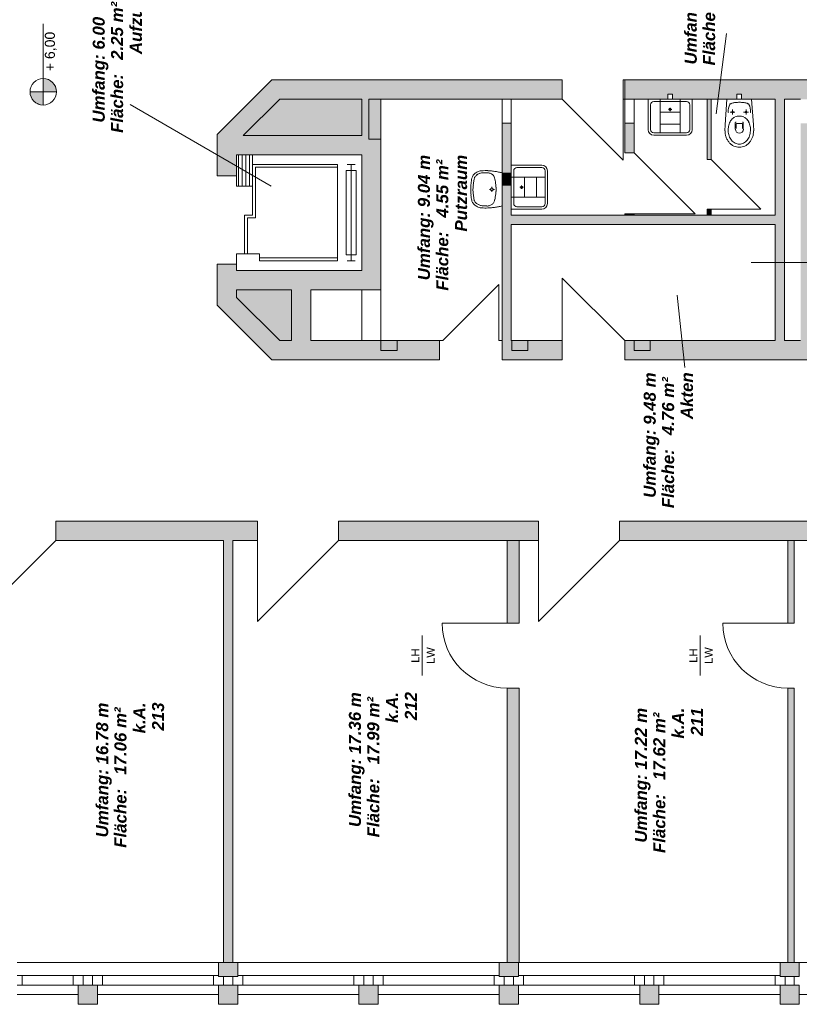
# Model space of a CAD drawing. Header units: metres. Extents: x -45 to 152, y -127 to 99.
# Tile 410 of 415: x 4 to 14, y 55 to 67. Entities that reach past the tile are written whole.
import ezdxf

# ---------------------------------------------------------------- set-up
doc = ezdxf.new("R2010")
doc.units = ezdxf.units.M
doc.linetypes.add('gestrichelt - 01', pattern=[2, 1, -1])
doc.layers.add('_OG 2 - B (3D)', color=7, linetype='Continuous', lineweight=9)
doc.layers.add('COE_Bestand-allg.', color=7, linetype='Continuous', lineweight=9)
doc.styles.add('Arial', font='arial.ttf')
doc.styles.add('Arial (bold italic)', font='arialbi.ttf')

# ---------------------------------------------------------------- blocks, each defined once
blk = doc.blocks.new('Group-15')
at = {"layer": 'COE_Bestand-allg.', "linetype": 'Continuous', "lineweight": 0, "transparency": 33554687}
h = blk.add_hatch(color=252, dxfattribs=at)
edge = h.paths.add_edge_path()
edge.add_arc((4.235, 66.579), 0.165, 360, 450)
edge.add_line((4.235, 66.744), (4.235, 66.579))
edge.add_line((4.235, 66.579), (4.4, 66.579))
for points in [[(10.705, 66.728), (9.195, 66.728), (7.085, 66.728), (6.405, 66.048), (6.405, 65.533), (6.645, 65.533), (6.645, 65.793), (8.205, 65.793), (8.205, 64.353), (6.645, 64.353), (6.645, 64.433), (6.405, 64.433), (6.405, 63.918), (7.085, 63.238), (9.175, 63.238), (9.175, 63.478), (8.645, 63.478), (8.645, 63.353), (8.445, 63.353), (8.445, 63.478), (7.57, 63.478), (7.57, 64.113), (8.445, 64.113), (8.445, 65.988), (8.295, 65.988), (8.295, 66.487), (10.705, 66.487)], [(15.665, 66.487), (15.665, 66.728), (11.485, 66.728), (11.485, 66.487), (11.6, 66.487), (12.02, 66.487), (12.02, 66.548), (12.08, 66.548), (12.08, 66.487), (12.88, 66.487), (12.88, 66.548), (12.94, 66.548), (12.94, 66.487), (13.36, 66.487), (13.36, 65.04), (10.07, 65.04), (10.07, 65.415), (9.955, 65.415), (9.955, 63.478), (9.955, 63.238), (10.705, 63.238), (10.705, 63.478), (10.275, 63.478), (10.275, 63.353), (10.075, 63.353), (10.075, 63.478), (10.07, 63.478), (10.07, 64.925), (13.36, 64.925), (13.36, 63.478), (11.8, 63.478), (11.8, 63.353), (11.6, 63.353), (11.6, 63.478), (11.485, 63.478), (11.485, 63.238), (15.665, 63.238), (15.665, 64.103), (15.55, 64.103), (15.55, 63.478), (15.55, 63.353), (15.35, 63.353), (15.35, 63.478), (13.79, 63.478), (13.79, 66.188), (13.675, 66.188), (13.675, 63.478), (13.475, 63.478), (13.475, 66.487), (13.675, 66.487), (13.79, 66.487), (14.21, 66.487), (14.21, 66.548), (14.27, 66.548), (14.27, 66.487), (15.07, 66.487), (15.07, 66.548), (15.13, 66.548), (15.13, 66.487)], [(8.445, 65.988), (8.445, 66.487), (8.295, 66.487), (8.295, 65.988)], [(12.56, 65.735), (12.56, 66.487), (12.51, 66.487), (12.51, 65.735)], [(10.07, 65.565), (10.07, 66.188), (9.955, 66.188), (9.955, 65.565)], [(11.6, 65.82), (11.6, 66.188), (11.485, 66.188), (11.485, 65.82)], [(10.07, 65.415), (10.07, 65.565), (9.955, 65.565), (9.955, 65.415)], [(11.6, 65.04), (11.6, 65.06), (11.485, 65.06), (11.485, 65.04)], [(12.56, 65.04), (12.56, 65.115), (12.51, 65.115), (12.51, 65.04)], [(8.645, 63.353), (8.645, 63.478), (8.445, 63.478), (8.445, 63.353)], [(10.275, 63.353), (10.275, 63.478), (10.075, 63.478), (10.075, 63.353)], [(11.8, 63.353), (11.8, 63.478), (11.6, 63.478), (11.6, 63.353)], [(6.907, 60.988), (6.907, 61.228), (4.39, 61.228), (4.39, 60.988), (6.482, 60.988), (6.482, 55.728), (6.597, 55.728), (6.597, 60.988)], [(10.407, 60.988), (10.407, 61.228), (7.917, 61.228), (7.917, 60.988)], [(13.907, 60.988), (13.907, 61.228), (11.417, 61.228), (11.417, 60.988)], [(10.167, 59.958), (10.167, 60.988), (10.017, 60.988), (10.017, 59.958)], [(13.597, 59.958), (13.597, 60.988), (13.517, 60.988), (13.517, 59.958)], [(10.167, 55.728), (10.167, 59.148), (10.017, 59.148), (10.017, 55.728)], [(13.597, 55.728), (13.597, 59.148), (13.517, 59.148), (13.517, 55.728)], [(6.66, 55.555), (6.66, 55.728), (6.42, 55.728), (6.42, 55.555)], [(10.16, 55.555), (10.16, 55.728), (9.92, 55.728), (9.92, 55.555)], [(13.66, 55.555), (13.66, 55.728), (13.42, 55.728), (13.42, 55.555)], [(4.91, 55.208), (4.91, 55.448), (4.67, 55.448), (4.67, 55.208)], [(6.66, 55.208), (6.66, 55.448), (6.42, 55.448), (6.42, 55.208)], [(8.41, 55.208), (8.41, 55.448), (8.17, 55.448), (8.17, 55.208)], [(10.16, 55.208), (10.16, 55.448), (9.92, 55.448), (9.92, 55.208)], [(11.91, 55.208), (11.91, 55.448), (11.67, 55.448), (11.67, 55.208)], [(13.66, 55.208), (13.66, 55.448), (13.42, 55.448), (13.42, 55.208)]]:
    blk.add_hatch(color=252, dxfattribs=at).paths.add_polyline_path(points)
h = blk.add_hatch(color=252, dxfattribs=at)
edge = h.paths.add_edge_path()
edge.add_line((4.235, 66.414), (4.235, 66.579))
edge.add_line((4.235, 66.579), (4.07, 66.579))
edge.add_arc((4.235, 66.579), 0.165, 180, 270)
at = {"layer": 'COE_Bestand-allg.', "color": 7, "linetype": 'Continuous', "lineweight": 9, "transparency": 33554687}
for p, q in [((4.235, 67.426), (4.235, 66.744)), ((12.625, 66.303), (12.752, 67.306)), ((4.235, 66.744), (4.235, 66.414)), ((7.085, 66.728), (6.405, 66.048)), ((7.085, 66.728), (9.195, 66.728)), ((9.195, 66.728), (9.895, 66.728)), ((9.895, 66.728), (10.705, 66.728)), ((10.705, 66.728), (10.705, 66.487)), ((11.485, 66.728), (11.465, 66.728)), ((11.465, 66.728), (11.465, 66.487)), ((11.485, 66.728), (15.665, 66.728)), ((11.485, 66.728), (11.485, 66.487)), ((4.07, 66.579), (4.4, 66.579)), ((5.319, 66.422), (7.075, 65.405)), ((7.184, 66.487), (6.729, 66.033)), ((7.184, 66.487), (8.205, 66.487)), ((8.205, 66.487), (8.205, 66.033)), ((8.445, 66.487), (8.445, 64.113)), ((8.445, 66.487), (9.195, 66.487)), ((9.895, 66.487), (9.195, 66.487)), ((9.895, 66.487), (10.705, 66.487)), ((9.955, 66.487), (9.955, 63.478)), ((10.07, 66.487), (10.07, 65.04)), ((11.465, 65.728), (10.705, 66.487)), ((11.485, 66.487), (11.465, 66.487)), ((11.465, 66.487), (11.465, 65.728)), ((11.485, 66.487), (13.36, 66.487)), ((11.485, 66.487), (11.485, 65.82)), ((11.6, 66.487), (11.6, 65.82)), ((11.775, 66.487), (12.325, 66.487)), ((11.775, 66.107), (11.775, 66.487)), ((11.805, 66.107), (11.805, 66.418)), ((11.845, 66.457), (12.255, 66.457)), ((11.925, 66.487), (11.925, 66.068)), ((12.175, 66.487), (12.175, 66.068)), ((12.295, 66.418), (12.295, 66.107)), ((12.325, 66.487), (12.325, 66.107)), ((12.51, 66.487), (12.51, 65.735)), ((12.56, 66.487), (12.56, 65.735)), ((12.757, 66.487), (12.735, 66.168)), ((12.757, 66.487), (13.062, 66.487)), ((13.062, 66.487), (13.09, 66.168)), ((13.36, 66.487), (13.36, 65.04)), ((13.475, 66.487), (13.675, 66.487)), ((13.475, 66.487), (13.475, 63.478)), ((12.175, 66.325), (11.925, 66.325)), ((12.071, 66.36), (12.029, 66.36)), ((12.05, 66.381), (12.05, 66.337)), ((12.05, 66.36), (12.05, 66.36)), ((12.858, 66.327), (12.799, 66.327)), ((12.828, 66.298), (12.828, 66.358)), ((12.966, 66.327), (13.026, 66.327)), ((12.996, 66.298), (12.996, 66.358)), ((12.175, 66.175), (11.925, 66.175)), ((12.733, 66.092), (12.735, 66.168)), ((12.862, 66.195), (12.862, 66.113)), ((12.872, 66.176), (12.872, 66.129)), ((12.952, 66.176), (12.952, 66.129)), ((12.962, 66.195), (12.962, 66.113)), ((13.091, 66.092), (13.089, 66.168)), ((6.405, 66.048), (6.405, 65.533)), ((6.729, 66.033), (8.205, 66.033)), ((12.255, 66.067), (11.845, 66.067)), ((12.255, 66.038), (11.845, 66.038)), ((6.645, 65.793), (6.645, 65.533)), ((6.645, 65.793), (8.205, 65.793)), ((8.205, 65.793), (8.205, 64.353)), ((11.485, 65.82), (11.6, 65.82)), ((12.36, 65.06), (11.6, 65.82)), ((6.845, 65.673), (7.905, 65.673)), ((6.845, 65.673), (6.845, 65.043)), ((7.905, 65.673), (7.905, 64.473)), ((8.122, 65.673), (8.022, 65.673)), ((8.072, 65.598), (8.072, 65.673)), ((10.07, 65.115), (10.07, 65.665)), ((10.07, 65.665), (10.45, 65.665)), ((12.51, 65.735), (12.56, 65.735)), ((13.18, 65.115), (12.56, 65.735)), ((6.405, 65.533), (6.645, 65.533)), ((6.88, 65.638), (7.905, 65.638)), ((6.88, 65.638), (6.88, 65.008)), ((8.072, 65.598), (8.072, 64.548)), ((9.716, 65.569), (9.766, 65.571)), ((9.719, 65.596), (9.742, 65.597)), ((9.956, 65.569), (9.954, 65.156)), ((10.1, 65.185), (10.1, 65.595)), ((10.14, 65.635), (10.45, 65.635)), ((10.49, 65.595), (10.49, 65.185)), ((10.52, 65.595), (10.52, 65.185)), ((10.07, 65.515), (10.49, 65.515)), ((10.197, 65.411), (10.197, 65.369)), ((10.233, 65.515), (10.233, 65.265)), ((10.383, 65.515), (10.383, 65.265)), ((9.797, 65.363), (9.818, 65.363)), ((9.827, 65.332), (9.827, 65.353)), ((9.828, 65.373), (9.828, 65.394)), ((9.837, 65.363), (9.859, 65.363)), ((10.177, 65.39), (10.22, 65.39)), ((10.197, 65.39), (10.197, 65.39)), ((9.714, 65.159), (9.764, 65.156)), ((10.07, 65.265), (10.49, 65.265)), ((6.745, 65.043), (6.745, 64.558)), ((6.745, 65.043), (6.845, 65.043)), ((9.717, 65.132), (9.74, 65.13)), ((10.45, 65.115), (10.07, 65.115)), ((10.07, 65.04), (13.36, 65.04)), ((10.45, 65.145), (10.14, 65.145)), ((11.485, 65.06), (11.6, 65.06)), ((11.6, 65.06), (12.36, 65.06)), ((12.51, 65.115), (12.51, 65.04)), ((12.51, 65.115), (12.56, 65.115)), ((12.56, 65.115), (12.56, 65.04)), ((12.56, 65.115), (13.18, 65.115)), ((6.78, 65.008), (6.78, 64.558)), ((6.78, 65.008), (6.88, 65.008)), ((10.07, 64.925), (10.07, 63.478)), ((10.07, 64.925), (13.36, 64.925)), ((13.36, 64.925), (13.36, 63.478)), ((6.645, 64.558), (6.93, 64.558)), ((6.645, 64.558), (6.645, 64.433)), ((6.93, 64.558), (6.93, 64.473)), ((8.072, 64.548), (8.072, 64.473)), ((6.405, 64.433), (6.405, 63.918)), ((6.405, 64.433), (6.645, 64.433)), ((6.645, 64.433), (6.645, 64.353)), ((6.93, 64.508), (7.905, 64.508)), ((6.93, 64.473), (7.905, 64.473)), ((8.122, 64.473), (8.022, 64.473)), ((14.26, 64.451), (13.06, 64.451)), ((6.645, 64.353), (8.205, 64.353)), ((9.915, 64.178), (9.215, 63.478)), ((9.915, 63.478), (9.915, 64.178)), ((10.705, 63.478), (10.705, 64.258)), ((10.705, 64.258), (11.485, 63.478)), ((6.645, 64.113), (6.645, 64.017)), ((6.645, 64.113), (7.33, 64.113)), ((7.33, 64.113), (7.33, 63.478)), ((7.57, 64.113), (8.445, 64.113)), ((7.57, 64.113), (7.57, 63.478)), ((8.205, 64.113), (8.205, 63.478)), ((8.445, 64.113), (8.445, 63.478)), ((6.645, 64.017), (7.184, 63.478)), ((12.234, 63.145), (12.137, 64.044)), ((6.405, 63.918), (7.085, 63.238)), ((7.184, 63.478), (7.33, 63.478)), ((7.57, 63.478), (9.175, 63.478)), ((9.175, 63.478), (9.215, 63.478)), ((9.175, 63.478), (9.175, 63.238)), ((9.915, 63.478), (9.955, 63.478)), ((9.955, 63.478), (9.955, 63.238)), ((10.07, 63.478), (10.705, 63.478)), ((10.705, 63.478), (10.705, 63.238)), ((11.485, 63.478), (13.36, 63.478)), ((11.485, 63.478), (11.485, 63.238)), ((13.475, 63.478), (13.675, 63.478)), ((7.085, 63.238), (9.175, 63.238)), ((9.955, 63.238), (10.705, 63.238)), ((11.485, 63.238), (15.665, 63.238)), ((4.39, 61.228), (6.907, 61.228)), ((4.39, 61.228), (4.39, 60.988)), ((6.907, 61.228), (6.907, 60.988)), ((7.917, 61.228), (10.407, 61.228)), ((7.917, 61.228), (7.917, 60.988)), ((10.407, 61.228), (10.407, 60.988)), ((11.417, 61.228), (13.907, 61.228)), ((11.417, 61.228), (11.417, 60.988)), ((3.38, 59.978), (4.39, 60.988)), ((4.39, 60.988), (6.482, 60.988)), ((6.482, 60.988), (6.482, 55.728)), ((6.597, 60.988), (6.907, 60.988)), ((6.597, 60.988), (6.597, 55.728)), ((6.907, 60.988), (6.907, 59.978)), ((6.907, 59.978), (7.917, 60.988)), ((7.917, 60.988), (10.407, 60.988)), ((10.017, 59.958), (10.017, 60.988)), ((10.167, 59.958), (10.167, 60.988)), ((10.407, 60.988), (10.407, 59.978)), ((10.407, 59.978), (11.417, 60.988)), ((11.417, 60.988), (13.907, 60.988)), ((13.517, 60.988), (13.517, 59.958)), ((13.597, 60.988), (13.597, 59.958)), ((10.017, 59.958), (9.207, 59.958)), ((10.167, 59.958), (10.017, 59.958)), ((13.517, 59.958), (12.707, 59.958)), ((13.597, 59.958), (13.517, 59.958)), ((8.957, 59.303), (8.957, 59.803)), ((12.422, 59.303), (12.422, 59.803)), ((10.167, 59.148), (10.017, 59.148)), ((10.017, 55.728), (10.017, 59.148)), ((10.167, 55.728), (10.167, 59.148)), ((13.597, 59.148), (13.517, 59.148)), ((13.517, 59.148), (13.517, 55.728)), ((13.597, 59.148), (13.597, 55.728)), ((3.91, 55.728), (6.42, 55.728)), ((9.92, 55.728), (6.66, 55.728)), ((10.16, 55.728), (9.92, 55.728)), ((13.42, 55.728), (10.16, 55.728)), ((16.92, 55.728), (13.66, 55.728)), ((4.607, 55.568), (3.91, 55.568)), ((3.973, 55.568), (3.973, 55.448)), ((4.733, 55.568), (4.607, 55.568)), ((4.607, 55.448), (4.607, 55.568)), ((4.733, 55.568), (4.848, 55.568)), ((4.733, 55.448), (4.733, 55.568)), ((4.848, 55.568), (4.973, 55.568)), ((4.848, 55.448), (4.848, 55.568)), ((4.973, 55.568), (4.973, 55.448)), ((4.973, 55.568), (6.357, 55.568)), ((6.42, 55.568), (6.357, 55.568)), ((6.357, 55.448), (6.357, 55.568)), ((6.482, 55.448), (6.482, 55.555)), ((6.597, 55.448), (6.597, 55.555)), ((6.66, 55.568), (6.723, 55.568)), ((6.723, 55.448), (6.723, 55.568)), ((8.107, 55.568), (6.723, 55.568)), ((8.232, 55.568), (8.107, 55.568)), ((8.107, 55.448), (8.107, 55.568)), ((8.347, 55.568), (8.232, 55.568)), ((8.232, 55.448), (8.232, 55.568)), ((8.347, 55.448), (8.347, 55.568)), ((8.347, 55.568), (8.472, 55.568)), ((8.472, 55.448), (8.472, 55.568)), ((8.472, 55.568), (9.857, 55.568)), ((9.92, 55.568), (9.857, 55.568)), ((9.857, 55.448), (9.857, 55.568)), ((9.982, 55.448), (9.982, 55.555)), ((10.097, 55.448), (10.097, 55.555)), ((10.16, 55.568), (10.223, 55.568)), ((10.223, 55.448), (10.223, 55.568)), ((11.607, 55.568), (10.223, 55.568)), ((11.732, 55.568), (11.607, 55.568)), ((11.607, 55.448), (11.607, 55.568)), ((11.847, 55.568), (11.732, 55.568)), ((11.732, 55.448), (11.732, 55.568)), ((11.847, 55.448), (11.847, 55.568)), ((11.847, 55.568), (11.972, 55.568)), ((11.972, 55.448), (11.972, 55.568)), ((11.972, 55.568), (13.357, 55.568)), ((13.42, 55.568), (13.357, 55.568)), ((13.357, 55.448), (13.357, 55.568)), ((13.482, 55.448), (13.482, 55.555)), ((13.597, 55.448), (13.597, 55.555)), ((4.607, 55.448), (3.91, 55.448)), ((4.67, 55.448), (4.607, 55.448)), ((4.91, 55.448), (4.973, 55.448)), ((4.973, 55.448), (6.357, 55.448)), ((6.42, 55.448), (6.357, 55.448)), ((6.66, 55.448), (6.723, 55.448)), ((8.107, 55.448), (6.723, 55.448)), ((8.17, 55.448), (8.107, 55.448)), ((8.41, 55.448), (8.472, 55.448)), ((8.472, 55.448), (9.857, 55.448)), ((9.92, 55.448), (9.857, 55.448)), ((10.16, 55.448), (10.223, 55.448)), ((11.607, 55.448), (10.223, 55.448)), ((11.67, 55.448), (11.607, 55.448)), ((11.91, 55.448), (11.972, 55.448)), ((11.972, 55.448), (13.357, 55.448)), ((13.42, 55.448), (13.357, 55.448)), ((4.67, 55.328), (3.91, 55.328)), ((4.91, 55.328), (6.42, 55.328)), ((8.17, 55.328), (6.66, 55.328)), ((8.41, 55.328), (9.92, 55.328)), ((11.67, 55.328), (10.16, 55.328)), ((11.91, 55.328), (13.42, 55.328)), ((15.17, 55.328), (13.66, 55.328))]:
    blk.add_line(p, q, dxfattribs=at)
at = {"layer": 'COE_Bestand-allg.', "color": 7, "linetype": 'gestrichelt - 01', "lineweight": 9, "transparency": 33554687}
for p, q in [((6.67, 65.403), (6.67, 65.793)), ((6.715, 65.403), (6.715, 65.793)), ((6.76, 65.403), (6.76, 65.793)), ((6.805, 65.403), (6.805, 65.793)), ((6.845, 65.656), (6.845, 65.793))]:
    blk.add_line(p, q, dxfattribs=at)
at = {"layer": 'COE_Bestand-allg.', "color": 7, "linetype": 'Continuous', "lineweight": 9, "transparency": 33554687, "flags": 128}
for points in [[(4.4, 66.579, 0.414214), (4.235, 66.744), (4.235, 66.579)], [(4.235, 66.414), (4.235, 66.579), (4.07, 66.579, 0.414214)]]:
    blk.add_lwpolyline(points, format="xyb", close=True, dxfattribs=at)
for points in [[(10.705, 66.728), (9.195, 66.728), (7.085, 66.728), (6.405, 66.048), (6.405, 65.533), (6.645, 65.533), (6.645, 65.793), (8.205, 65.793), (8.205, 64.353), (6.645, 64.353), (6.645, 64.433), (6.405, 64.433), (6.405, 63.918), (7.085, 63.238), (9.175, 63.238), (9.175, 63.478), (8.645, 63.478), (8.645, 63.353), (8.445, 63.353), (8.445, 63.478), (7.57, 63.478), (7.57, 64.113), (8.445, 64.113), (8.445, 65.988), (8.295, 65.988), (8.295, 66.487), (10.705, 66.487)], [(8.445, 65.988), (8.445, 66.487), (8.295, 66.487), (8.295, 65.988)], [(12.56, 65.735), (12.56, 66.487), (12.51, 66.487), (12.51, 65.735)], [(10.07, 65.565), (10.07, 66.188), (9.955, 66.188), (9.955, 65.565)], [(11.6, 65.82), (11.6, 66.188), (11.485, 66.188), (11.485, 65.82)], [(8.135, 65.598), (8.01, 65.598), (8.01, 64.548), (8.135, 64.548)], [(10.07, 65.415), (10.07, 65.565), (9.955, 65.565), (9.955, 65.415)], [(11.6, 65.04), (11.6, 65.06), (11.485, 65.06), (11.485, 65.04)], [(12.56, 65.04), (12.56, 65.115), (12.51, 65.115), (12.51, 65.04)], [(8.645, 63.353), (8.645, 63.478), (8.445, 63.478), (8.445, 63.353)], [(10.275, 63.353), (10.275, 63.478), (10.075, 63.478), (10.075, 63.353)], [(11.8, 63.353), (11.8, 63.478), (11.6, 63.478), (11.6, 63.353)], [(6.907, 60.988), (6.907, 61.228), (4.39, 61.228), (4.39, 60.988), (6.482, 60.988), (6.482, 55.728), (6.597, 55.728), (6.597, 60.988)], [(10.407, 60.988), (10.407, 61.228), (7.917, 61.228), (7.917, 60.988)], [(13.907, 60.988), (13.907, 61.228), (11.417, 61.228), (11.417, 60.988)], [(10.167, 59.958), (10.167, 60.988), (10.017, 60.988), (10.017, 59.958)], [(13.597, 59.958), (13.597, 60.988), (13.517, 60.988), (13.517, 59.958)], [(10.167, 55.728), (10.167, 59.148), (10.017, 59.148), (10.017, 55.728)], [(13.597, 55.728), (13.597, 59.148), (13.517, 59.148), (13.517, 55.728)], [(6.66, 55.555), (6.66, 55.728), (6.42, 55.728), (6.42, 55.555)], [(6.66, 55.728), (6.42, 55.728), (6.42, 55.555), (6.66, 55.555)], [(10.16, 55.555), (10.16, 55.728), (9.92, 55.728), (9.92, 55.555)], [(10.16, 55.728), (9.92, 55.728), (9.92, 55.555), (10.16, 55.555)], [(13.66, 55.555), (13.66, 55.728), (13.42, 55.728), (13.42, 55.555)], [(13.66, 55.728), (13.42, 55.728), (13.42, 55.555), (13.66, 55.555)], [(4.91, 55.208), (4.91, 55.448), (4.67, 55.448), (4.67, 55.208)], [(4.91, 55.448), (4.67, 55.448), (4.67, 55.208), (4.91, 55.208)], [(6.66, 55.208), (6.66, 55.448), (6.42, 55.448), (6.42, 55.208)], [(6.66, 55.448), (6.42, 55.448), (6.42, 55.208), (6.66, 55.208)], [(8.41, 55.208), (8.41, 55.448), (8.17, 55.448), (8.17, 55.208)], [(8.17, 55.448), (8.41, 55.448), (8.41, 55.208), (8.17, 55.208)], [(10.16, 55.208), (10.16, 55.448), (9.92, 55.448), (9.92, 55.208)], [(10.16, 55.448), (9.92, 55.448), (9.92, 55.208), (10.16, 55.208)], [(11.91, 55.208), (11.91, 55.448), (11.67, 55.448), (11.67, 55.208)], [(11.67, 55.448), (11.91, 55.448), (11.91, 55.208), (11.67, 55.208)], [(13.66, 55.208), (13.66, 55.448), (13.42, 55.448), (13.42, 55.208)], [(13.66, 55.448), (13.42, 55.448), (13.42, 55.208), (13.66, 55.208)]]:
    blk.add_lwpolyline(points, close=True, dxfattribs=at)
for points in [[(15.665, 66.728), (11.485, 66.728), (11.485, 66.487), (11.6, 66.487), (12.02, 66.487), (12.02, 66.548), (12.08, 66.548), (12.08, 66.487), (12.88, 66.487), (12.88, 66.548), (12.94, 66.548), (12.94, 66.487), (13.36, 66.487), (13.36, 65.04), (10.07, 65.04), (10.07, 65.415), (9.955, 65.415), (9.955, 63.478), (9.955, 63.238), (10.705, 63.238), (10.705, 63.478), (10.275, 63.478), (10.275, 63.353), (10.075, 63.353), (10.075, 63.478), (10.07, 63.478), (10.07, 64.925), (13.36, 64.925), (13.36, 63.478), (11.8, 63.478), (11.8, 63.353), (11.6, 63.353), (11.6, 63.478), (11.485, 63.478), (11.485, 63.238), (15.665, 63.238)], [(13.675, 63.478), (13.475, 63.478), (13.475, 66.487), (13.675, 66.487)], [(6.645, 65.533), (6.645, 65.403), (6.845, 65.403)]]:
    blk.add_lwpolyline(points, dxfattribs=at)
at = {"layer": 'COE_Bestand-allg.', "color": 7, "linetype": 'Continuous', "lineweight": 9, "transparency": 33554687}
blk.add_circle((4.235, 66.579), 0.165, dxfattribs=at)
for centre, radius, start, end in [((11.845, 66.418), 0.04, 90.0287, 180.043), ((12.255, 66.418), 0.04, 359.957, 90.0287), ((12.965, 66.333), 0.193, 152.7806, 181.7625), ((12.809, 66.412), 0.0185, 122.6303, 148.5961), ((12.83, 66.383), 0.0537, 111.3137, 124.0477), ((12.855, 66.32), 0.122, 104.5499, 111.8955), ((12.88, 66.227), 0.218, 99.7999, 104.7702), ((12.899, 66.122), 0.325, 96.0916, 99.8978), ((12.909, 66.03), 0.417, 92.9228, 96.1437), ((12.912, 65.977), 0.471, 89.9853, 92.957), ((12.913, 65.977), 0.471, 87.043, 90.0147), ((12.916, 66.03), 0.417, 83.8563, 87.0772), ((12.926, 66.122), 0.325, 80.1022, 83.9084), ((12.945, 66.227), 0.218, 75.2298, 80.2001), ((12.97, 66.32), 0.122, 68.1045, 75.4501), ((12.995, 66.383), 0.0537, 55.9523, 68.6863), ((13.016, 66.412), 0.0185, 31.4039, 57.3697), ((12.86, 66.333), 0.193, 358.2375, 27.2194), ((12.05, 66.36), 0.0145, 0, 180), ((12.05, 66.36), 0.0145, 180, 0), ((12.05, 66.36), 0.0102, 0, 180), ((12.05, 66.36), 0.0102, 180, 0), ((12.779, 66.327), 0.007, 179.9929, 270.0071), ((12.828, 66.327), 0.01, 0, 180), ((12.828, 66.327), 0.01, 180, 0), ((12.916, 66.145), 0.133, 115.8148, 128.1614), ((12.913, 66.151), 0.127, 103.059, 115.7989), ((12.913, 66.154), 0.123, 90.0683, 103.0333), ((12.912, 66.154), 0.123, 76.9667, 89.9317), ((12.912, 66.151), 0.127, 64.2011, 76.941), ((12.909, 66.145), 0.133, 51.8386, 64.1852), ((12.996, 66.327), 0.01, 0, 180), ((12.996, 66.327), 0.01, 180, 0), ((13.046, 66.327), 0.007, 269.9929, 0.0071), ((13.084, 66.094), 0.311, 170.1229, 180.2963), ((12.94, 66.128), 0.163, 162.4435, 173.2192), ((12.935, 66.13), 0.157, 151.4311, 162.4613), ((12.928, 66.133), 0.15, 140.033, 151.4446), ((12.921, 66.139), 0.141, 128.1654, 140.0393), ((12.868, 66.195), 0.005, 90, 180), ((12.872, 66.188), 0.0131, 98.2189, 108.0169), ((12.868, 66.199), 0.000783, 90.3188, 160.8002), ((12.88, 66.144), 0.0574, 95.8076, 99.3934), ((12.878, 66.176), 0.005, 90, 180), ((12.882, 66.169), 0.0137, 96.8831, 105.3897), ((12.878, 66.181), 0.000659, 84.583, 157.873), ((12.888, 66.123), 0.0602, 94.8262, 97.9228), ((12.896, 66.035), 0.148, 93.3168, 95.0064), ((12.904, 65.915), 0.269, 92.2394, 93.3718), ((12.909, 65.784), 0.4, 91.3941, 92.2621), ((12.912, 65.673), 0.511, 90.6696, 91.4059), ((12.912, 65.609), 0.575, 89.9967, 90.6772), ((12.913, 65.609), 0.575, 89.3228, 90.0033), ((12.913, 65.673), 0.511, 88.5941, 89.3304), ((12.916, 65.784), 0.4, 87.7379, 88.6059), ((12.921, 65.915), 0.269, 86.6282, 87.7606), ((12.929, 66.035), 0.148, 84.9936, 86.6832), ((12.937, 66.123), 0.0602, 82.0772, 85.1738), ((12.943, 66.169), 0.0137, 74.6103, 83.1169), ((12.947, 66.181), 0.000659, 22.127, 95.417), ((12.948, 66.176), 0.005, 0, 90), ((12.945, 66.144), 0.0574, 80.6066, 84.1924), ((12.953, 66.188), 0.0131, 71.9831, 81.7811), ((12.957, 66.199), 0.000783, 19.1998, 89.6812), ((12.957, 66.195), 0.005, 0, 90), ((12.904, 66.139), 0.141, 39.9607, 51.8346), ((12.897, 66.133), 0.15, 28.5554, 39.967), ((12.89, 66.13), 0.157, 17.5387, 28.5689), ((12.885, 66.128), 0.163, 6.7808, 17.5565), ((12.741, 66.094), 0.311, 359.7037, 9.8771), ((11.845, 66.107), 0.07, 180.0246, 269.9836), ((11.845, 66.107), 0.04, 180.043, 269.9714), ((12.255, 66.107), 0.04, 269.9714, 359.957), ((12.255, 66.107), 0.07, 269.9836, 359.9754), ((12.965, 66.092), 0.231, 179.8048, 189.7233), ((12.959, 66.091), 0.226, 189.7023, 199.7918), ((12.949, 66.087), 0.215, 199.7729, 210.1942), ((12.966, 66.092), 0.192, 179.8028, 189.3956), ((12.96, 66.091), 0.186, 189.3704, 199.1668), ((12.95, 66.087), 0.176, 199.1432, 209.3388), ((12.913, 66.113), 0.05, 180, 0), ((12.878, 66.129), 0.005, 180, 270), ((12.948, 66.129), 0.005, 270, 0), ((12.874, 66.087), 0.176, 330.6612, 340.8568), ((12.864, 66.091), 0.186, 340.8332, 350.6296), ((12.858, 66.092), 0.192, 350.6044, 0.1972), ((12.875, 66.087), 0.215, 329.8058, 340.2271), ((12.865, 66.091), 0.226, 340.2082, 350.2977), ((12.859, 66.092), 0.231, 350.2767, 0.1952), ((12.937, 66.08), 0.201, 210.1796, 221.0685), ((12.926, 66.07), 0.187, 221.0617, 232.5055), ((12.938, 66.08), 0.162, 209.3194, 220.088), ((12.919, 66.06), 0.174, 232.5104, 244.519), ((12.927, 66.071), 0.147, 220.0773, 231.5423), ((12.919, 66.061), 0.134, 231.5461, 243.7384), ((12.914, 66.051), 0.164, 244.5378, 257.0173), ((12.914, 66.052), 0.125, 243.7614, 256.5747), ((12.913, 66.046), 0.159, 257.048, 269.7978), ((12.913, 66.047), 0.12, 256.6155, 269.7915), ((12.911, 66.047), 0.12, 270.2085, 283.3845), ((12.911, 66.046), 0.159, 270.2022, 282.952), ((12.91, 66.052), 0.125, 283.4253, 296.2386), ((12.91, 66.051), 0.164, 282.9827, 295.4622), ((12.906, 66.061), 0.134, 296.2616, 308.4539), ((12.906, 66.06), 0.174, 295.481, 307.4896), ((12.897, 66.071), 0.147, 308.4577, 319.9227), ((12.886, 66.08), 0.162, 319.912, 330.6806), ((12.898, 66.07), 0.187, 307.4945, 318.9383), ((12.887, 66.08), 0.201, 318.9315, 329.8204), ((10.45, 65.595), 0.07, 359.9836, 89.9754), ((9.677, 65.48), 0.101, 144.2752, 156.2248), ((9.69, 65.471), 0.117, 133.4846, 144.2958), ((9.702, 65.459), 0.134, 123.6255, 133.5172), ((9.68, 65.479), 0.0746, 143.7477, 155.7405), ((9.694, 65.469), 0.091, 133.2791, 143.7852), ((9.71, 65.447), 0.148, 114.4139, 123.661), ((9.705, 65.457), 0.108, 123.9617, 133.3255), ((9.714, 65.444), 0.123, 115.4173, 124.0064), ((9.713, 65.439), 0.157, 105.563, 114.449), ((9.718, 65.436), 0.133, 107.3012, 115.4583), ((9.714, 65.436), 0.16, 96.7941, 105.5975), ((9.719, 65.433), 0.136, 99.2975, 107.3398), ((9.714, 65.441), 0.154, 87.8316, 96.8288), ((9.718, 65.438), 0.131, 91.0994, 99.3365), ((9.704, 63.85), 1.748, 87.5463, 88.7445), ((9.761, 65.436), 0.135, 79.5721, 88.0208), ((9.719, 64.206), 1.391, 86.1615, 87.5566), ((9.763, 65.444), 0.127, 70.8146, 79.6177), ((9.768, 65.458), 0.112, 61.3259, 70.8645), ((9.691, 64.438), 1.162, 81.5216, 84.0266), ((9.776, 65.473), 0.0948, 50.6905, 61.3791), ((9.787, 65.487), 0.0773, 38.4915, 50.7369), ((9.799, 65.496), 0.0628, 24.4482, 38.5037), ((9.709, 64.552), 1.047, 78.8559, 81.5421), ((9.745, 64.734), 0.861, 75.8236, 78.8848), ((10.14, 65.595), 0.04, 89.957, 180.0287), ((10.45, 65.595), 0.04, 359.9714, 89.957), ((10.161, 65.378), 0.596, 174.2979, 177.7687), ((10.195, 65.376), 0.63, 177.7383, 181.0831), ((10.072, 65.387), 0.506, 170.4663, 174.3373), ((9.95, 65.408), 0.383, 165.8584, 170.5292), ((9.664, 65.486), 0.0874, 156.2312, 169.3848), ((10.442, 65.333), 0.85, 174.0417, 175.9679), ((10.332, 65.345), 0.74, 171.9476, 174.0606), ((10.174, 65.368), 0.58, 169.4895, 171.9766), ((9.999, 65.401), 0.402, 166.3643, 169.5422), ((9.668, 65.484), 0.0614, 155.7369, 169.3967), ((9.582, 65.428), 0.289, 12.7491, 18.8009), ((9.352, 65.375), 0.525, 8.885, 12.9423), ((9.098, 65.334), 0.783, 5.8616, 8.9675), ((9.578, 65.373), 0.301, 3.1794, 7.8043), ((10.197, 65.39), 0.0145, 90, 270), ((10.197, 65.39), 0.0102, 90, 270), ((10.197, 65.39), 0.0145, 270, 90), ((10.197, 65.39), 0.0102, 270, 90), ((10.195, 65.346), 0.63, 178.3414, 181.6862), ((10.161, 65.345), 0.596, 181.6559, 185.1267), ((10.071, 65.337), 0.506, 185.0873, 188.9583), ((10.478, 65.331), 0.887, 175.9528, 177.8255), ((10.478, 65.389), 0.887, 181.599, 183.4718), ((10.442, 65.387), 0.85, 183.4567, 185.3828), ((10.332, 65.376), 0.74, 185.364, 187.477), ((10.174, 65.355), 0.58, 187.448, 189.935), ((9.827, 65.363), 0.0177, 359.7123, 179.7123), ((9.827, 65.363), 0.0177, 179.7123, 359.7123), ((9.098, 65.4), 0.783, 350.4571, 353.563), ((9.578, 65.356), 0.301, 351.6203, 356.2452), ((9.479, 65.367), 0.401, 359.4096, 3.2325), ((9.479, 65.363), 0.401, 356.1921, 0.015), ((9.949, 65.317), 0.383, 188.8954, 193.5662), ((9.663, 65.242), 0.0874, 190.0398, 203.1934), ((9.676, 65.248), 0.101, 203.1998, 215.1494), ((9.689, 65.257), 0.117, 215.1288, 225.9399), ((9.998, 65.324), 0.402, 189.8823, 193.0603), ((9.667, 65.244), 0.0614, 190.0278, 203.6877), ((9.701, 65.269), 0.134, 225.9074, 235.7991), ((9.679, 65.249), 0.0746, 203.6841, 215.6768), ((9.692, 65.258), 0.091, 215.6394, 226.1455), ((9.709, 65.281), 0.148, 235.7635, 245.0107), ((9.704, 65.271), 0.108, 226.099, 235.4629), ((9.713, 65.283), 0.123, 235.4181, 244.0073), ((9.717, 65.292), 0.133, 243.9663, 252.1234), ((9.718, 65.295), 0.136, 252.0847, 260.1271), ((9.718, 65.29), 0.131, 260.0881, 268.3251), ((9.76, 65.29), 0.135, 271.4038, 279.8525), ((9.762, 65.283), 0.127, 279.8069, 288.6099), ((9.767, 65.269), 0.112, 288.5601, 298.0987), ((9.775, 65.254), 0.0948, 298.0455, 308.734), ((9.786, 65.24), 0.0773, 308.6877, 320.9331), ((9.797, 65.231), 0.0628, 320.9209, 334.9764), ((9.581, 65.3), 0.289, 340.6237, 346.6754), ((9.352, 65.356), 0.525, 346.4823, 350.5396), ((9.751, 65.993), 0.861, 280.5401, 283.6015), ((10.14, 65.185), 0.04, 180.0287, 270.043), ((10.45, 65.185), 0.04, 270.043, 359.9714), ((10.45, 65.185), 0.07, 270.0246, 359.9836), ((9.713, 65.289), 0.157, 244.9755, 253.8616), ((9.713, 65.291), 0.16, 253.8271, 262.6305), ((9.713, 65.286), 0.154, 262.5958, 271.5929), ((9.719, 66.878), 1.748, 270.6801, 271.8783), ((9.731, 66.522), 1.391, 271.8679, 273.2631), ((9.701, 66.29), 1.162, 275.3979, 277.9031), ((9.717, 66.176), 1.047, 277.8826, 280.569), ((10.017, 59.958), 0.81, 180, 270), ((13.517, 59.958), 0.81, 180, 270)]:
    blk.add_arc(centre, radius, start, end, dxfattribs=at)
at = {"layer": 'COE_Bestand-allg.', "color": 7, "transparency": 33554687, "rotation": 90}
for s, insert, char_height, attachment_point, line_spacing_factor, style in [('Umfang: 12.51 m', (12.231, 66.919), 0.15027, 1, 0.25, 'Arial (bold italic)'), ('Fläche:   4.64 m² ', (12.46, 66.907), 0.15027, 1, 0.25, 'Arial (bold italic)'), ('Umfang: 6.00 m', (4.851, 66.195), 0.15027, 1, 0.25, 'Arial (bold italic)'), ('Aufzug', (5.314, 67.049), 0.1503, 1, 0.25, 'Arial (bold italic)'), ('Fläche:   2.25 m² ', (5.08, 66.067), 0.15027, 1, 0.25, 'Arial (bold italic)'), ('+ 6,00', (4.255, 66.836), 0.1252, 1, 1.002187, 'Arial'), ('Umfang: 9.04 m', (8.905, 64.23), 0.15027, 1, 0.25, 'Arial (bold italic)'), ('Putzraum', (9.368, 64.837), 0.1503, 1, 0.25, 'Arial (bold italic)'), ('Fläche:   4.55 m² ', (9.134, 64.101), 0.15027, 1, 0.25, 'Arial (bold italic)'), ('Umfang: 9.48 m', (11.72, 61.519), 0.15027, 1, 0.25, 'Arial (bold italic)'), ('Akten', (12.183, 62.5), 0.1503, 1, 0.25, 'Arial (bold italic)'), ('Fläche:   4.76 m² ', (11.949, 61.39), 0.15027, 1, 0.25, 'Arial (bold italic)'), ('LW', (9.114, 59.553), 0.1002, 8, 0.25, 'Arial'), ('LW', (12.579, 59.553), 0.1002, 8, 0.25, 'Arial'), ('LH', (8.823, 59.553), 0.1002, 2, 0.25, 'Arial'), ('LH', (12.288, 59.553), 0.1002, 2, 0.25, 'Arial'), ('k.A.', (8.509, 58.714), 0.1503, 1, 0.25, 'Arial (bold italic)'), ('212', (8.743, 58.749), 0.1503, 1, 0.25, 'Arial (bold italic)'), ('k.A.', (5.357, 58.584), 0.1503, 1, 0.25, 'Arial (bold italic)'), ('213', (5.591, 58.618), 0.1503, 1, 0.25, 'Arial (bold italic)'), ('Umfang: 17.36 m', (8.045, 57.417), 0.15027, 1, 0.25, 'Arial (bold italic)'), ('Fläche:   17.99 m² ', (8.274, 57.288), 0.15027, 1, 0.25, 'Arial (bold italic)'), ('Umfang: 16.78 m', (4.894, 57.287), 0.15027, 1, 0.25, 'Arial (bold italic)'), ('Fläche:   17.06 m² ', (5.122, 57.158), 0.15027, 1, 0.25, 'Arial (bold italic)'), ('Umfang: 17.22 m', (11.61, 57.222), 0.15027, 1, 0.25, 'Arial (bold italic)'), ('k.A.', (12.073, 58.519), 0.1503, 1, 0.25, 'Arial (bold italic)'), ('211', (12.308, 58.553), 0.1503, 1, 0.25, 'Arial (bold italic)'), ('Fläche:   17.62 m² ', (11.839, 57.093), 0.15027, 1, 0.25, 'Arial (bold italic)')]:
    blk.add_mtext(s, dxfattribs=dict(at, insert=insert, char_height=char_height, attachment_point=attachment_point, line_spacing_factor=line_spacing_factor, style=style))
blk = doc.blocks.new('OG 2 - B (3D)')
at = {"layer": 'COE_Bestand-allg.', "color": 7, "transparency": 33554687}
blk.add_blockref('Group-15', (0, 0), dxfattribs=at)

msp = doc.modelspace()

# ---------------------------------------------------------------- block references
at = {"layer": '_OG 2 - B (3D)'}
msp.add_blockref('OG 2 - B (3D)', (0, 0), dxfattribs=at)

doc.saveas('drawing.dxf')
